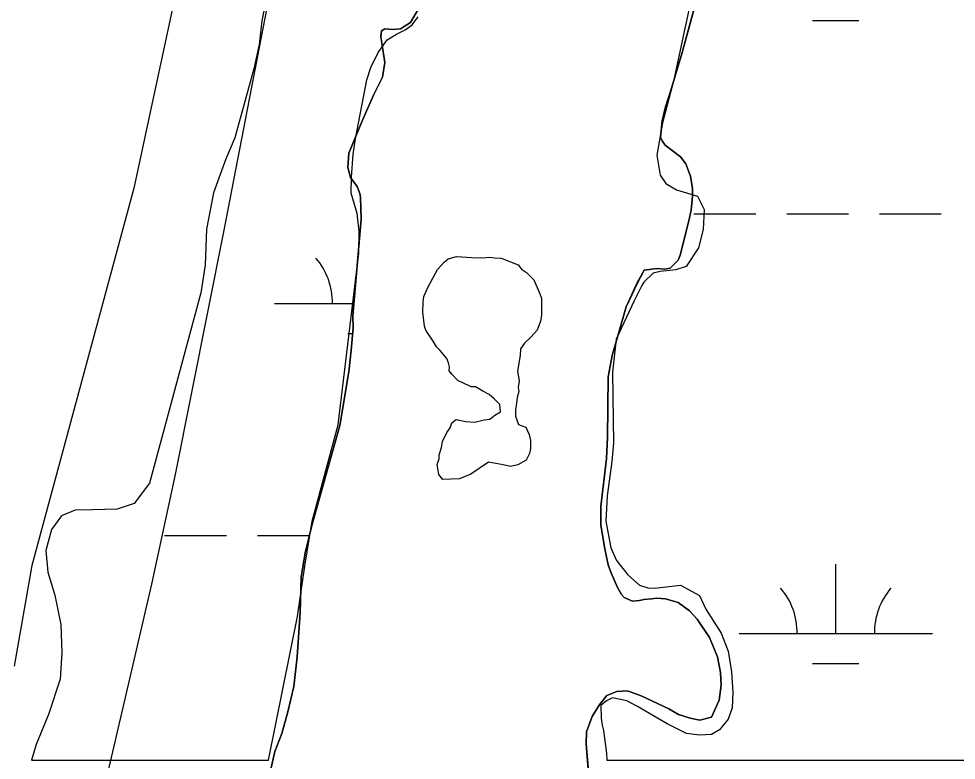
# Model space of a CAD drawing. Extents: x 3161564 to 3199464, y 849354 to 874788.
# Drawn here: x 3176471.3 to 3176956.5, y 872238.7 to 872622.4 of the extents above; entities that cross this region are included whole.
import ezdxf

# ---------------------------------------------------------------- set-up
doc = ezdxf.new("R2010")
doc.units = 0
for name, color, linetype in [('V-LEVE-TOET', 7, 'Continuous'), ('V-SITE-VEGE', 7, 'Continuous'), ('V-TOPO-SHOR', 7, 'Continuous'), ('V-WETL-SWMP', 7, 'Continuous')]:
    doc.layers.add(name, color=color, linetype=linetype)

msp = doc.modelspace()

# ---------------------------------------------------------------- linework, layer by layer
at = {"layer": 'V-LEVE-TOET'}
msp.add_lwpolyline([(3176624.3, 872977.7), (3176600.95, 872860.6), (3176530.9, 872534.8), (3176478.15, 872339.54), (3176468.91, 872287.34)], dxfattribs=at)
at = {"layer": 'V-SITE-VEGE'}
for p, q in [((3176821.87, 872645.05), (3176810.07, 872590.1)), ((3176599.55, 872633.78), (3176597.08, 872621.26)), ((3176597.08, 872621.26), (3176595.73, 872609.13)), ((3176674.99, 872619.21), (3176678, 872623.34)), ((3176666.8, 872614.48), (3176671.31, 872616.63)), ((3176671.31, 872616.63), (3176674.99, 872619.21)), ((3176657.39, 872604.88), (3176661.99, 872611.5)), ((3176661.99, 872611.5), (3176666.8, 872614.48)), ((3176595.73, 872609.13), (3176592.98, 872596.47)), ((3176653.61, 872597.13), (3176657.39, 872604.88)), ((3176592.98, 872596.47), (3176583.08, 872560.76)), ((3176651.54, 872590.88), (3176653.61, 872597.13)), ((3176645.65, 872560.26), (3176651.54, 872590.88)), ((3176810.07, 872590.1), (3176804.49, 872568.55)), ((3176804.49, 872568.55), (3176801.51, 872551.84)), ((3176583.08, 872560.76), (3176578.25, 872549.4)), ((3176644.38, 872552.33), (3176645.65, 872560.26)), ((3176578.25, 872549.4), (3176572.2, 872532.33)), ((3176643.45, 872540.19), (3176644.38, 872552.33)), ((3176801.51, 872551.84), (3176803.27, 872541.47)), ((3176643.29, 872532.09), (3176643.45, 872540.19)), ((3176803.27, 872541.47), (3176806.12, 872537.23)), ((3176806.12, 872537.23), (3176811.65, 872533.91)), ((3176811.65, 872533.91), (3176822.62, 872530.63)), ((3176572.2, 872532.33), (3176568.49, 872513.55)), ((3176646.45, 872521.56), (3176643.29, 872532.09)), ((3176822.62, 872530.63), (3176825.98, 872523.72)), ((3176825.98, 872523.72), (3176825.51, 872513.39)), ((3176647.53, 872512.46), (3176646.45, 872521.56)), ((3176568.49, 872513.55), (3176567.85, 872494.84)), ((3176647.31, 872501.15), (3176647.53, 872512.46)), ((3176825.51, 872513.39), (3176823.09, 872503.94)), ((3176823.09, 872503.94), (3176816.62, 872494.15)), ((3176636.54, 872412.23), (3176647.31, 872501.15)), ((3176567.85, 872494.84), (3176565.63, 872480.63)), ((3176816.62, 872494.15), (3176811.28, 872492.43)), ((3176799.65, 872490.7), (3176794.81, 872486.04)), ((3176803.3, 872491.61), (3176799.65, 872490.7)), ((3176811.28, 872492.43), (3176803.3, 872491.61)), ((3176794.81, 872486.04), (3176793.8, 872484.39)), ((3176565.63, 872480.63), (3176539.02, 872382.1)), ((3176793.8, 872484.39), (3176789.74, 872476.5)), ((3176789.74, 872476.5), (3176780.42, 872456.7)), ((3176780.42, 872456.7), (3176778.56, 872439.56)), ((3176778.56, 872439.56), (3176779.12, 872402.81)), ((3176623.16, 872362.48), (3176636.54, 872412.23)), ((3176779.12, 872402.81), (3176778.24, 872393.33)), ((3176778.24, 872393.33), (3176775.81, 872375.63)), ((3176539.02, 872382.1), (3176531.14, 872371.64)), ((3176775.81, 872375.63), (3176775.14, 872362.52)), ((3176500.62, 872368.17), (3176493.44, 872365.23)), ((3176509.43, 872368.28), (3176500.62, 872368.17)), ((3176522.29, 872368.73), (3176509.43, 872368.28)), ((3176531.14, 872371.64), (3176522.29, 872368.73)), ((3176493.44, 872365.23), (3176488.28, 872358.21)), ((3176619.36, 872339.23), (3176623.16, 872362.48)), ((3176775.14, 872362.52), (3176777.67, 872348.64)), ((3176488.28, 872358.21), (3176485.28, 872347.23)), ((3176777.67, 872348.64), (3176780.62, 872342.16)), ((3176485.28, 872347.23), (3176486.32, 872336.03)), ((3176615.51, 872313.04), (3176619.36, 872339.23)), ((3176780.62, 872342.16), (3176786.48, 872334.64)), ((3176486.32, 872336.03), (3176490, 872324.09)), ((3176786.48, 872334.64), (3176792.53, 872329.36)), ((3176792.53, 872329.36), (3176796.83, 872327.88)), ((3176800.32, 872327.81), (3176813.76, 872329.37)), ((3176813.76, 872329.37), (3176823.57, 872324.02)), ((3176796.83, 872327.88), (3176800.32, 872327.81)), ((3176490, 872324.09), (3176493.07, 872308.95)), ((3176823.57, 872324.02), (3176826.79, 872316.83)), ((3176826.79, 872316.83), (3176834.79, 872304.53)), ((3176600.61, 872238.72), (3176615.51, 872313.04)), ((3176493.07, 872308.95), (3176493.63, 872294.27)), ((3176834.79, 872304.53), (3176838.39, 872295.1)), ((3176493.63, 872294.27), (3176492.81, 872280.6)), ((3176838.39, 872295.1), (3176840.14, 872284.45)), ((3176840.14, 872284.45), (3176840.91, 872273.82)), ((3176492.81, 872280.6), (3176486.73, 872262.41)), ((3176840.91, 872273.82), (3176840.48, 872265.87)), ((3176775.46, 872269.48), (3176772.48, 872267.02)), ((3176772.48, 872267.02), (3176772.77, 872260.45)), ((3176778.56, 872270.96), (3176775.46, 872269.48)), ((3176785.94, 872269.42), (3176778.56, 872270.96)), ((3176791.6, 872266.52), (3176785.94, 872269.42)), ((3176806.94, 872257.57), (3176791.6, 872266.52)), ((3176486.73, 872262.41), (3176480.43, 872246.89)), ((3176840.48, 872265.87), (3176838.41, 872259.9)), ((3176772.77, 872260.45), (3176773.26, 872256.81)), ((3176773.26, 872256.81), (3176773.91, 872254.14)), ((3176816.9, 872252.63), (3176806.94, 872257.57)), ((3176838.41, 872259.9), (3176833.98, 872254.4)), ((3176773.91, 872254.14), (3176775.5, 872242.24)), ((3176823.59, 872251.66), (3176816.9, 872252.63)), ((3176829.74, 872252.1), (3176823.59, 872251.66)), ((3176833.98, 872254.4), (3176829.74, 872252.1)), ((3176480.43, 872246.89), (3176477.86, 872238.72)), ((3176775.5, 872242.24), (3176775.65, 872238.72)), ((3176477.86, 872238.72), (3176600.61, 872238.72)), ((3176775.65, 872238.72), (3177006.08, 872238.72))]:
    msp.add_line(p, q, dxfattribs=at)
msp.add_lwpolyline([(3176729.48, 872440.12), (3176730.26, 872435), (3176729.79, 872431.6), (3176730.19, 872429.46), (3176729.29, 872426.49), (3176728.83, 872423.52), (3176728.35, 872420.12), (3176728.31, 872416.71), (3176729.95, 872412.43), (3176733.77, 872411.1), (3176735.42, 872407.24), (3176736.23, 872404.25), (3176736.17, 872399.99), (3176735.71, 872397.44), (3176733.96, 872394.06), (3176729.67, 872391.56), (3176725.83, 872390.77), (3176722.01, 872391.67), (3176714.36, 872393.05), (3176705.33, 872386.78), (3176699.33, 872384.31), (3176690.81, 872384), (3176688.72, 872386.58), (3176687.93, 872391.71), (3176688.82, 872394.67), (3176688.85, 872396.8), (3176690.18, 872400.62), (3176690.65, 872403.59), (3176692.84, 872408.25), (3176694.58, 872410.78), (3176695.47, 872413.32), (3176697.62, 872415), (3176702.72, 872414.08), (3176707.39, 872413.59), (3176712.1, 872414.8), (3176715.09, 872415.19), (3176717.67, 872417.28), (3176720.67, 872418.94), (3176720.3, 872422.78), (3176717.36, 872425.8), (3176714.83, 872427.97), (3176711.45, 872429.72), (3176707.64, 872431.9), (3176705.51, 872431.93), (3176700.86, 872434.12), (3176698.74, 872435), (3176695.38, 872438.46), (3176694.13, 872440.18), (3176694.16, 872442.31), (3176693.76, 872444.44), (3176692.94, 872446.58), (3176689.16, 872450.89), (3176687.48, 872452.62), (3176685.82, 872455.62), (3176682.06, 872461.21), (3176681.24, 872463.35), (3176680.48, 872470.6), (3176680.55, 872475.71), (3176681.02, 872478.69), (3176683.22, 872483.77), (3176688.03, 872492.64), (3176691.48, 872496.43), (3176693.63, 872498.11), (3176697.91, 872499.33), (3176705.57, 872498.8), (3176711.53, 872498.72), (3176714.94, 872499.09), (3176717.49, 872498.63), (3176720.9, 872498.59), (3176729.8, 872495.06), (3176731.47, 872492.91), (3176734, 872491.17), (3176737.79, 872487.29), (3176740.68, 872480.86), (3176741.92, 872477.86), (3176741.8, 872468.92), (3176741.33, 872465.94), (3176739.56, 872461.28), (3176736.53, 872457.91), (3176733.08, 872454.55), (3176730.91, 872451.6), (3176730.87, 872448.2)], close=True, dxfattribs=at)
at = {"layer": 'V-TOPO-SHOR'}
for points in [[(3176826.97, 872650.31), (3176814.65, 872605), (3176809.13, 872586.53), (3176806.01, 872576.81), (3176804.34, 872569.58), (3176803.48, 872561.22), (3176804.28, 872559.25), (3176805.78, 872556.98), (3176813.76, 872550.96), (3176816.49, 872547.42), (3176818.88, 872540.95), (3176820.02, 872534.64), (3176819.94, 872530.59), (3176819.24, 872523.34), (3176818.02, 872517.78), (3176813.63, 872500.12), (3176812.6, 872497.48), (3176808.47, 872493.37), (3176805.53, 872492.87), (3176801.77, 872493.22), (3176794.9, 872492.24), (3176791.43, 872485.74), (3176785.6, 872473.28), (3176778.42, 872448.13), (3176776.39, 872437.13), (3176775.93, 872405.71), (3176775.45, 872394.83), (3176772.46, 872370.02), (3176772.55, 872360.38), (3176774.56, 872348.19), (3176776.35, 872339.77), (3176777.68, 872335.98), (3176781.16, 872328.09), (3176783.32, 872324.42), (3176784.69, 872322.99), (3176788.99, 872321.09), (3176792.49, 872321.45), (3176794.73, 872321.96), (3176798.78, 872322.17), (3176801.45, 872322.67), (3176806.05, 872322.31), (3176812.58, 872320.37), (3176818.5, 872316.06), (3176822.33, 872311.66), (3176828.72, 872302.32), (3176832.86, 872292.32), (3176834.52, 872284.19), (3176834.81, 872277.62), (3176833.83, 872269.81), (3176829.74, 872260.95), (3176823.85, 872259.39), (3176818.7, 872260.46), (3176812.73, 872262.39), (3176807.76, 872265.28), (3176793.36, 872272.12), (3176786.28, 872274.63), (3176780.83, 872274.32), (3176775.62, 872272.18), (3176771.62, 872267.23), (3176768.01, 872261.29), (3176765.21, 872253.38), (3176764.95, 872247.24), (3176769.96, 872187.5)], [(3176601.38, 872232.48), (3176603.82, 872243.19), (3176607.49, 872252.48), (3176610.63, 872263.73), (3176613.68, 872276.94), (3176615.37, 872292.28), (3176616.92, 872315.16), (3176617.55, 872333.44), (3176619.47, 872346.12), (3176622.95, 872360.16), (3176637.49, 872411.98), (3176642.06, 872439.7), (3176643.4, 872450.98), (3176644.32, 872462.56), (3176644.29, 872468.71), (3176648.6, 872518.63), (3176648.26, 872530.09), (3176647.88, 872532.05), (3176646.41, 872535.58), (3176643, 872540.25), (3176641.57, 872545.45), (3176642.13, 872552.84), (3176649.3, 872569.88), (3176655.14, 872583.18), (3176659.64, 872592.18), (3176660.76, 872599.84), (3176658.78, 872613.15), (3176659.12, 872616.21), (3176660.81, 872617.16), (3176664.86, 872616.94), (3176668.92, 872617.14), (3176674.01, 872620.4), (3176678.91, 872628.68)]]:
    msp.add_lwpolyline(points, dxfattribs=at)
at = {"layer": 'V-WETL-SWMP'}
for p, q in [((3176814.65, 872605), (3176826.97, 872650.31)), ((3176577.55, 872513.1), (3176602.16, 872639.71)), ((3176678.91, 872628.68), (3176674, 872620.4)), ((3176674, 872620.4), (3176668.91, 872617.14)), ((3176882.13, 872621.49), (3176906.13, 872621.49)), ((3176659.12, 872616.21), (3176658.78, 872613.14)), ((3176660.81, 872617.16), (3176659.12, 872616.21)), ((3176664.86, 872616.94), (3176660.81, 872617.16)), ((3176668.91, 872617.14), (3176664.86, 872616.94)), ((3176658.78, 872613.14), (3176660.76, 872599.84)), ((3176809.13, 872586.53), (3176814.65, 872605)), ((3176660.76, 872599.84), (3176659.64, 872592.18)), ((3176659.64, 872592.18), (3176655.14, 872583.18)), ((3176806.01, 872576.81), (3176809.13, 872586.53)), ((3176655.14, 872583.18), (3176649.29, 872569.88)), ((3176804.34, 872569.58), (3176806.01, 872576.81)), ((3176649.29, 872569.88), (3176642.12, 872552.84)), ((3176803.48, 872561.22), (3176804.34, 872569.58)), ((3176804.28, 872559.25), (3176803.48, 872561.22)), ((3176805.77, 872556.98), (3176804.28, 872559.25)), ((3176642.12, 872552.84), (3176641.56, 872545.45)), ((3176813.76, 872550.96), (3176805.77, 872556.98)), ((3176816.49, 872547.42), (3176813.76, 872550.96)), ((3176641.56, 872545.45), (3176643, 872540.25)), ((3176818.88, 872540.95), (3176816.49, 872547.42)), ((3176643, 872540.25), (3176646.41, 872535.58)), ((3176820.01, 872534.64), (3176818.88, 872540.95)), ((3176646.41, 872535.58), (3176647.87, 872532.06)), ((3176819.94, 872530.59), (3176820.01, 872534.64)), ((3176647.87, 872532.06), (3176648.26, 872530.09)), ((3176648.26, 872530.09), (3176648.6, 872518.63)), ((3176819.24, 872523.34), (3176819.94, 872530.59)), ((3176818.02, 872517.78), (3176819.24, 872523.34)), ((3176648.6, 872518.63), (3176644.29, 872468.71)), ((3176820.72, 872521.49), (3176852.72, 872521.49)), ((3176868.72, 872521.49), (3176900.72, 872521.49)), ((3176916.72, 872521.49), (3176948.72, 872521.49)), ((3176813.63, 872500.12), (3176818.02, 872517.78)), ((3176552.49, 872386.58), (3176577.55, 872513.1)), ((3176812.6, 872497.49), (3176813.63, 872500.12)), ((3176808.47, 872493.37), (3176812.6, 872497.49)), ((3176791.42, 872485.74), (3176794.9, 872492.24)), ((3176794.9, 872492.24), (3176801.76, 872493.22)), ((3176801.76, 872493.22), (3176805.53, 872492.87)), ((3176805.53, 872492.87), (3176808.47, 872493.37)), ((3176785.6, 872473.28), (3176791.42, 872485.74)), ((3176603.66, 872475.06), (3176644.84, 872475.06)), ((3176778.42, 872448.13), (3176785.6, 872473.28)), ((3176644.29, 872468.71), (3176644.31, 872462.56)), ((3176644.31, 872462.56), (3176643.4, 872450.98)), ((3176641.66, 872459.63), (3176644.08, 872459.63)), ((3176643.4, 872450.98), (3176642.06, 872439.7)), ((3176776.39, 872437.13), (3176778.42, 872448.13)), ((3176642.06, 872439.7), (3176637.48, 872411.99)), ((3176775.93, 872405.71), (3176776.39, 872437.13)), ((3176637.48, 872411.99), (3176622.95, 872360.16)), ((3176775.44, 872394.83), (3176775.93, 872405.71)), ((3176772.46, 872370.02), (3176775.44, 872394.83)), ((3176540.26, 872329.87), (3176552.49, 872386.58)), ((3176772.55, 872360.38), (3176772.46, 872370.02)), ((3176622.95, 872360.16), (3176619.47, 872346.12)), ((3176774.55, 872348.19), (3176772.55, 872360.38)), ((3176546.81, 872354.99), (3176578.81, 872354.99)), ((3176594.81, 872354.99), (3176621.67, 872354.99)), ((3176619.47, 872346.12), (3176617.55, 872333.44)), ((3176776.35, 872339.77), (3176774.55, 872348.19)), ((3176777.67, 872335.98), (3176776.35, 872339.77)), ((3176894.13, 872304.25), (3176894.13, 872340.25)), ((3176781.16, 872328.09), (3176777.67, 872335.98)), ((3176527.18, 872273.35), (3176540.26, 872329.87)), ((3176617.55, 872333.44), (3176616.92, 872315.16)), ((3176783.32, 872324.42), (3176781.16, 872328.09)), ((3176784.69, 872322.99), (3176783.32, 872324.42)), ((3176788.98, 872321.09), (3176784.69, 872322.99)), ((3176792.48, 872321.45), (3176788.98, 872321.09)), ((3176794.73, 872321.96), (3176792.48, 872321.45)), ((3176798.78, 872322.17), (3176794.73, 872321.96)), ((3176801.45, 872322.67), (3176798.78, 872322.17)), ((3176806.05, 872322.31), (3176801.45, 872322.67)), ((3176812.58, 872320.37), (3176806.05, 872322.31)), ((3176818.5, 872316.06), (3176812.58, 872320.37)), ((3176616.92, 872315.16), (3176615.37, 872292.28)), ((3176822.33, 872311.66), (3176818.5, 872316.06)), ((3176828.72, 872302.32), (3176822.33, 872311.66)), ((3176832.86, 872292.32), (3176828.72, 872302.32)), ((3176844.13, 872304.25), (3176944.13, 872304.25)), ((3176615.37, 872292.28), (3176613.68, 872276.94)), ((3176834.52, 872284.19), (3176832.86, 872292.32)), ((3176882.13, 872288.82), (3176906.13, 872288.82)), ((3176834.81, 872277.62), (3176834.52, 872284.19)), ((3176613.68, 872276.94), (3176610.63, 872263.73)), ((3176833.82, 872269.81), (3176834.81, 872277.62)), ((3176500.45, 872160.45), (3176527.18, 872273.35)), ((3176771.61, 872267.23), (3176775.62, 872272.18)), ((3176775.62, 872272.18), (3176780.83, 872274.32)), ((3176780.83, 872274.32), (3176786.28, 872274.63)), ((3176786.28, 872274.63), (3176793.36, 872272.12)), ((3176793.36, 872272.12), (3176807.76, 872265.28)), ((3176768.01, 872261.29), (3176771.61, 872267.23)), ((3176829.74, 872260.95), (3176833.82, 872269.81)), ((3176610.63, 872263.73), (3176607.48, 872252.48)), ((3176765.2, 872253.38), (3176768.01, 872261.29)), ((3176807.76, 872265.28), (3176812.73, 872262.39)), ((3176812.73, 872262.39), (3176818.7, 872260.46)), ((3176818.7, 872260.46), (3176823.85, 872259.39)), ((3176823.85, 872259.39), (3176829.74, 872260.95)), ((3176607.48, 872252.48), (3176603.81, 872243.19)), ((3176764.95, 872247.24), (3176765.2, 872253.38)), ((3176769.95, 872187.5), (3176764.95, 872247.24)), ((3176603.81, 872243.19), (3176601.37, 872232.48))]:
    msp.add_line(p, q, dxfattribs=at)
for centre, start, end in [((3176598.42, 872475.54), 359.2282, 40.7718), ((3176838.89, 872304.73), 359.2282, 40.7718), ((3176949.37, 872304.73), 139.2282, 180.7718)]:
    msp.add_arc(centre, 35.25, start, end, dxfattribs=at)

doc.saveas('drawing.dxf')
